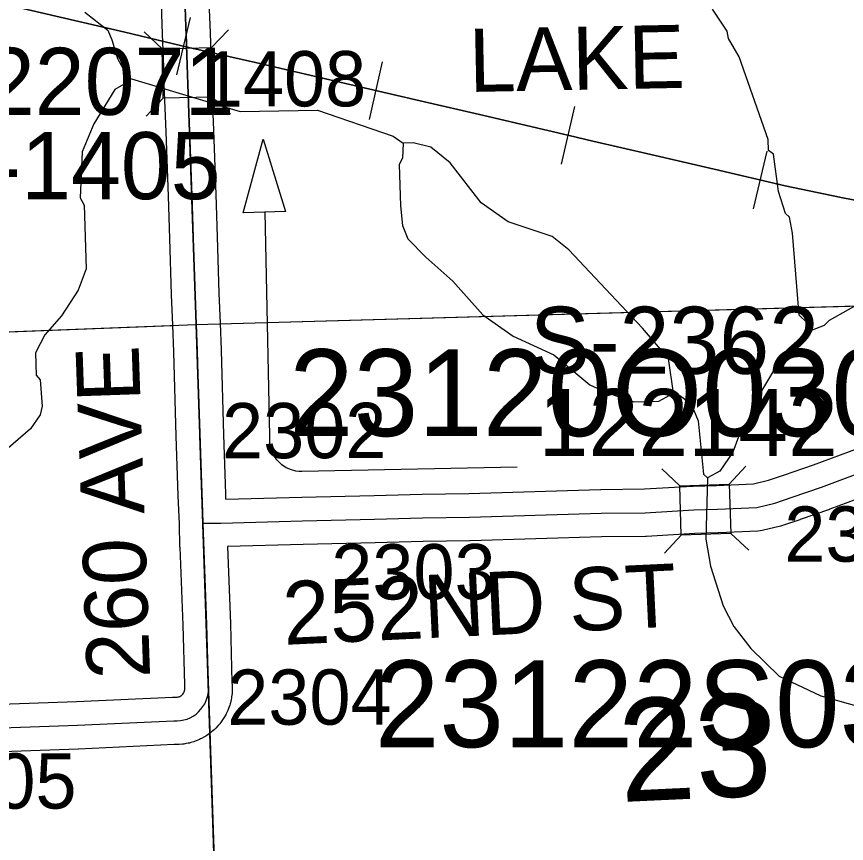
# Model space of a CAD drawing. Extents: x 128.7 to 185.5, y -21.4 to 12.6.
# Drawn here: x 150.052 to 151.103, y -10.875 to -9.827 of the extents above; entities that cross this region are included whole.
import ezdxf

# ---------------------------------------------------------------- set-up
doc = ezdxf.new("R2010")
doc.units = 0
for name, color, linetype in [('tdCoDirctArrow', 7, 'Continuous'), ('tdCoHydroRiver', 7, 'Continuous'), ('tdCoHydroTxtLg', 7, 'Continuous'), ('tdCoRRCL', 7, 'Continuous'), ('tdCoSecRdNmbr', 7, 'Continuous'), ('tdCoSecRdTxt', 7, 'Continuous'), ('tdCoSecRteBand', 7, 'Continuous'), ('tdCoSecRteCL', 7, 'Continuous'), ('tdCoSectLine', 7, 'Continuous'), ('tdCoSectLinePart', 7, 'Continuous'), ('tdCoSectNmbr', 7, 'Continuous'), ('tdCoStrucPriMaintName', 7, 'Continuous'), ('tdCoStrucSec', 7, 'Continuous'), ('tdCoStrucSecCoName', 7, 'Continuous'), ('tdCoStrucSecFHWANum', 7, 'Continuous'), ('tdCoSurfAsphalt', 7, 'Continuous'), ('tdCoTwpBndry', 7, 'Continuous'), ('tdCoTwpBndryShd', 7, 'Continuous')]:
    doc.layers.add(name, color=color, linetype=linetype)

msp = doc.modelspace()

# ---------------------------------------------------------------- linework, layer by layer
at = {"layer": 'tdCoDirctArrow'}
msp.add_lwpolyline([(150.3389, -10.0757), (150.3644, -9.9827), (150.3928, -10.0741)], close=True, dxfattribs=at)
msp.add_lwpolyline([(150.6861, -10.398), (150.4133, -10.4037), (150.4098, -10.4036), (150.406, -10.403), (150.4002, -10.4015), (150.3938, -10.3987), (150.3883, -10.3952), (150.3851, -10.3921), (150.3818, -10.3889), (150.3782, -10.3838), (150.3759, -10.379), (150.3739, -10.3735), (150.3727, -10.367), (150.3727, -10.3585), (150.3671, -10.0752)], dxfattribs=at)
at = {"layer": 'tdCoHydroRiver'}
for points in [[(151.0568, -10.2258), (151.0519, -10.2212), (151.0533, -10.2148), (151.0435, -10.2057), (151.0352, -10.1018), (151.0313, -10.0814), (151.0264, -10.0768), (151.0176, -10.0487), (151.0112, -10.0016), (151.0048, -9.9971), (151.0043, -9.9829), (150.9675, -9.8784), (150.9541, -9.8552), (150.9522, -9.8458), (150.9339, -9.818)], [(150.1386, -9.8216), (150.1677, -9.8443), (150.1729, -9.8567), (150.18, -9.8802), (150.1935, -9.905), (150.3354, -9.9474), (150.4332, -9.9457), (150.529, -9.9787), (150.542, -9.9877), (150.5411, -10.0067), (150.5366, -10.0147), (150.5384, -10.0668), (150.5408, -10.0919), (150.5477, -10.109), (150.5706, -10.1319), (150.6048, -10.1623), (150.6426, -10.2052), (150.6814, -10.2323), (150.7327, -10.2558), (150.7782, -10.2937), (150.8006, -10.304), (150.8342, -10.3155), (150.8657, -10.3144), (150.8843, -10.3043), (150.8923, -10.3072), (150.9068, -10.3177), (150.9155, -10.3395), (150.9225, -10.4071), (150.9274, -10.4117)], [(150.1935, -9.905), (150.1906, -9.9114), (150.1766, -9.9197), (150.1497, -9.9633), (150.1351, -9.9985), (150.1324, -10.057), (150.1375, -10.0663), (150.1402, -10.1467), (150.1301, -10.1739), (150.1091, -10.2062), (150.0879, -10.2306), (150.076, -10.2531), (150.077, -10.2814), (150.0819, -10.2876), (150.0846, -10.3206), (150.0818, -10.3318), (150.0698, -10.3496), (150.0253, -10.3874)], [(150.8843, -10.3043), (150.878, -10.2603), (150.8452, -10.222), (150.7518, -10.1226), (150.7307, -10.1059), (150.6748, -10.0873), (150.6408, -10.0632), (150.6012, -10.0125), (150.5769, -9.9928), (150.5546, -9.9873), (150.542, -9.9877)], [(151.1296, -10.1854), (151.0816, -10.2123), (151.0755, -10.2188), (151.0568, -10.2258), (151.0308, -10.2503), (151.0126, -10.273), (150.9918, -10.3085), (150.9743, -10.3517), (150.9667, -10.3598), (150.9594, -10.379), (150.9429, -10.4033), (150.9274, -10.4117), (150.9253, -10.4891), (150.9313, -10.5236), (150.9472, -10.5736), (150.9607, -10.6), (150.9822, -10.6276), (151.0181, -10.6627), (151.071, -10.6877), (151.1268, -10.7032)]]:
    msp.add_lwpolyline(points, dxfattribs=at)
at = {"layer": 'tdCoRRCL'}
for p, q in [((150.2552, -9.9012), (150.2724, -9.8283)), ((150.499, -9.9576), (150.5158, -9.8845)), ((150.7423, -10.0142), (150.7595, -9.9412)), ((150.9858, -10.0709), (151.0029, -9.9978))]:
    msp.add_line(p, q, dxfattribs=at)
for points in [[(151.1292, -10.0626), (151.0967, -10.0566), (151.0257, -10.0416), (150.9358, -10.0207), (150.8555, -10.0018), (150.782, -9.9849), (150.752, -9.9779), (150.644, -9.9525), (150.5635, -9.9339), (150.4744, -9.9134), (150.3546, -9.8854), (150.2702, -9.8663), (150.1892, -9.8471), (150.1074, -9.828), (150.0104, -9.8052)], [(150.0104, -9.8052), (150.1074, -9.828), (150.1892, -9.8471), (150.2702, -9.8663), (150.3546, -9.8854), (150.4744, -9.9134), (150.5635, -9.9339), (150.644, -9.9525), (150.752, -9.9779), (150.782, -9.9849), (150.8555, -10.0018), (150.9358, -10.0207), (151.0257, -10.0416), (151.0967, -10.0566), (151.1292, -10.0626)]]:
    msp.add_lwpolyline(points, dxfattribs=at)
at = {"layer": 'tdCoSecRteBand'}
for points in [[(150.2956, -9.8087), (150.2971, -9.8474), (150.2971, -9.8475), (150.2971, -9.8475), (150.2986, -9.8889), (150.2986, -9.8891), (150.2986, -9.8893), (150.2991, -9.911), (150.3015, -9.9709), (150.3015, -9.971), (150.3015, -9.9711), (150.3043, -10.0527), (150.3062, -10.1061), (150.3062, -10.1063), (150.3062, -10.1064), (150.3082, -10.1775), (150.3098, -10.2157), (150.3112, -10.2495), (150.3112, -10.2497), (150.3112, -10.2499), (150.3141, -10.3569), (150.3166, -10.4318), (150.3169, -10.438), (150.3172, -10.438), (150.3172, -10.4386), (150.4136, -10.4361), (150.4136, -10.4361), (150.4136, -10.4361), (150.5049, -10.4339), (150.5658, -10.4324), (150.5659, -10.4324), (150.566, -10.4324), (150.6252, -10.4314), (150.7917, -10.4262), (150.792, -10.4262), (150.7924, -10.4262), (150.8477, -10.4257), (150.9086, -10.4223), (150.9089, -10.4223), (150.9093, -10.4223), (150.9389, -10.4213), (150.9858, -10.4192), (151.0046, -10.4147), (151.0251, -10.4079), (151.0619, -10.3949), (151.13, -10.3697)], [(149.9595, -10.701), (150.1278, -10.6951), (150.2497, -10.6895), (150.2507, -10.6894), (150.2517, -10.6894), (150.2544, -10.6895), (150.2556, -10.6894), (150.2567, -10.6892), (150.2579, -10.6888), (150.259, -10.6884), (150.26, -10.6878), (150.261, -10.6871), (150.2618, -10.6863), (150.2627, -10.6855), (150.2634, -10.6845), (150.264, -10.6835), (150.2645, -10.6825), (150.2649, -10.6814), (150.2651, -10.6802), (150.2653, -10.679), (150.2653, -10.6779), (150.2651, -10.6751), (150.265, -10.6742), (150.265, -10.6734), (150.263, -10.5983), (150.2594, -10.4993), (150.2587, -10.4994), (150.2583, -10.4699), (150.2566, -10.4345), (150.2566, -10.4342), (150.2566, -10.434), (150.2542, -10.3588), (150.2542, -10.3587), (150.2542, -10.3586), (150.2512, -10.2518), (150.2498, -10.2181), (150.2482, -10.1797), (150.2482, -10.1795), (150.2482, -10.1793), (150.2463, -10.1082), (150.2443, -10.0548), (150.2443, -10.0548), (150.2443, -10.0547), (150.2416, -9.9732), (150.2391, -9.9132), (150.2391, -9.9129), (150.2391, -9.9126), (150.2386, -9.8909), (150.2371, -9.8497), (150.2357, -9.811)], [(151.151, -10.4259), (151.0825, -10.4513), (151.0822, -10.4514), (151.082, -10.4515), (151.0447, -10.4645), (151.0446, -10.4646), (151.0444, -10.4647), (151.0224, -10.4721), (151.0211, -10.4725), (151.0198, -10.4728), (150.9968, -10.4782), (150.9941, -10.4789), (150.9913, -10.479), (150.9414, -10.4812), (150.9413, -10.4812), (150.9411, -10.4813), (150.9116, -10.4822), (150.8503, -10.4857), (150.8496, -10.4857), (150.8489, -10.4857), (150.7932, -10.4862), (150.6269, -10.4914), (150.6267, -10.4914), (150.6264, -10.4914), (150.5671, -10.4924), (150.5063, -10.4938), (150.4151, -10.4961), (150.3194, -10.4986), (150.323, -10.5963), (150.323, -10.5964), (150.323, -10.5966), (150.3249, -10.6709), (150.3252, -10.6743), (150.3253, -10.6759), (150.3253, -10.6775), (150.3252, -10.6818), (150.3252, -10.6834), (150.325, -10.6849), (150.3245, -10.6892), (150.3243, -10.6908), (150.3239, -10.6923), (150.3229, -10.6965), (150.3226, -10.698), (150.3221, -10.6995), (150.3206, -10.7036), (150.3201, -10.7051), (150.3195, -10.7065), (150.3176, -10.7104), (150.317, -10.7119), (150.3161, -10.7132), (150.3139, -10.7169), (150.3131, -10.7183), (150.3122, -10.7195), (150.3095, -10.723), (150.3086, -10.7242), (150.3075, -10.7254), (150.3046, -10.7285), (150.3035, -10.7297), (150.3023, -10.7307), (150.299, -10.7335), (150.2978, -10.7346), (150.2965, -10.7354), (150.293, -10.7379), (150.2917, -10.7388), (150.2903, -10.7396), (150.2865, -10.7417), (150.2852, -10.7424), (150.2837, -10.743), (150.2797, -10.7447), (150.2783, -10.7453), (150.2768, -10.7458), (150.2726, -10.747), (150.2711, -10.7475), (150.2696, -10.7478), (150.2653, -10.7486), (150.2638, -10.7489), (150.2622, -10.749), (150.2579, -10.7494), (150.2564, -10.7495), (150.2548, -10.7495), (150.2515, -10.7494), (150.1304, -10.7551), (150.1302, -10.7551), (150.13, -10.7551), (149.9616, -10.761)]]:
    msp.add_lwpolyline(points, dxfattribs=at)
at = {"layer": 'tdCoSecRteCL'}
for points in [[(150.2883, -10.469), (150.2866, -10.433), (150.2841, -10.3578), (150.2812, -10.2508), (150.2798, -10.2169), (150.2782, -10.1785), (150.2762, -10.1073), (150.2743, -10.0537), (150.2716, -9.9721), (150.2691, -9.9119), (150.2686, -9.89), (150.2671, -9.8486), (150.2656, -9.8098)], [(150.2883, -10.469), (150.3108, -10.4688), (150.4143, -10.4661), (150.5056, -10.4638), (150.5665, -10.4624), (150.6259, -10.4614), (150.7926, -10.4562), (150.8486, -10.4557), (150.9103, -10.4523), (150.9401, -10.4513), (150.9899, -10.449), (151.0129, -10.4436), (151.0348, -10.4362), (151.072, -10.4232), (151.1406, -10.3978), (151.2402, -10.3593), (151.2836, -10.3429)], [(149.7931, -10.737), (149.8262, -10.7357), (149.9606, -10.731), (150.129, -10.7251), (150.2511, -10.7194), (150.2554, -10.7195), (150.2597, -10.7191), (150.2639, -10.7183), (150.2681, -10.7171), (150.2721, -10.7154), (150.2758, -10.7133), (150.2794, -10.7108), (150.2827, -10.708), (150.2856, -10.7048), (150.2882, -10.7014), (150.2905, -10.6977), (150.2923, -10.6938), (150.2937, -10.6897), (150.2947, -10.6855), (150.2952, -10.6812), (150.2953, -10.6769), (150.295, -10.6726), (150.293, -10.5974), (150.2883, -10.469)]]:
    msp.add_lwpolyline(points, dxfattribs=at)
at = {"layer": 'tdCoSectLine'}
for points in [[(150.245, -9.219), (150.2794, -10.2174)], [(150.2794, -10.2174), (151.2809, -10.1891)], [(149.2733, -10.2563), (150.2794, -10.2174)], [(150.2794, -10.2174), (150.3134, -11.2212)]]:
    msp.add_lwpolyline(points, dxfattribs=at)
at = {"layer": 'tdCoSectLinePart'}
for points in [[(150.3091, -10.2166), (151.274, -10.1893)], [(149.3028, -10.2552), (150.2497, -10.2186)], [(150.2969, -10.7342), (150.3134, -11.2212)]]:
    msp.add_lwpolyline(points, dxfattribs=at)
at = {"layer": 'tdCoStrucSec'}
for p, q in [((150.2364, -9.868), (150.2138, -9.8464)), ((150.299, -9.8666), (150.3206, -9.844)), ((150.2378, -9.9306), (150.2162, -9.9532)), ((150.3004, -9.9292), (150.323, -9.9508)), ((150.9548, -10.4195), (150.9762, -10.3966)), ((150.8923, -10.4215), (150.8694, -10.4001)), ((150.9569, -10.482), (150.9798, -10.5034)), ((150.8943, -10.4841), (150.873, -10.5069))]:
    msp.add_line(p, q, dxfattribs=at)
for points in [[(150.2378, -9.9306), (150.2364, -9.868), (150.299, -9.8666), (150.3004, -9.9292)], [(150.8923, -10.4215), (150.9548, -10.4195), (150.9569, -10.482), (150.8943, -10.4841)]]:
    msp.add_lwpolyline(points, close=True, dxfattribs=at)
at = {"layer": 'tdCoSurfAsphalt'}
for points in [[(150.2883, -10.469), (150.2866, -10.433), (150.2841, -10.3578), (150.2812, -10.2508), (150.2798, -10.2169), (150.2782, -10.1785), (150.2762, -10.1073), (150.2743, -10.0537), (150.2716, -9.9721), (150.2691, -9.9119), (150.2686, -9.89), (150.2671, -9.8486), (150.2656, -9.8098)], [(150.2883, -10.469), (150.3108, -10.4688), (150.4143, -10.4661), (150.5056, -10.4638), (150.5665, -10.4624), (150.6259, -10.4614), (150.7926, -10.4562), (150.8486, -10.4557), (150.9103, -10.4523), (150.9401, -10.4513), (150.9899, -10.449), (151.0129, -10.4436), (151.0348, -10.4362), (151.072, -10.4232), (151.1406, -10.3978), (151.2402, -10.3593), (151.2836, -10.3429)], [(149.9606, -10.731), (150.129, -10.7251), (150.2511, -10.7194), (150.2554, -10.7195), (150.2597, -10.7191), (150.2639, -10.7183), (150.2681, -10.7171), (150.2721, -10.7154), (150.2758, -10.7133), (150.2794, -10.7108), (150.2827, -10.708), (150.2856, -10.7048), (150.2882, -10.7014), (150.2905, -10.6977), (150.2923, -10.6938), (150.2937, -10.6897), (150.2947, -10.6855), (150.2952, -10.6812), (150.2953, -10.6769), (150.295, -10.6726), (150.293, -10.5974), (150.2883, -10.469)]]:
    msp.add_lwpolyline(points, dxfattribs=at)
at = {"layer": 'tdCoTwpBndry'}
msp.add_lwpolyline([(150.3373, -11.9426), (150.3134, -11.2212), (150.297, -10.7357)], dxfattribs=at)
at = {"layer": 'tdCoTwpBndryShd'}
msp.add_lwpolyline([(150.395, -13.7476), (150.378, -13.2238), (150.3466, -12.2212), (150.3134, -11.2212), (150.2794, -10.2174), (150.245, -9.219), (150.2118, -8.2199), (150.1854, -7.2186), (149.1912, -7.251), (148.1861, -7.2877), (147.1862, -7.3236), (146.1796, -7.3579), (145.1769, -7.3938), (144.1761, -7.4248), (143.1728, -7.4558), (142.1753, -7.4874), (141.1678, -7.5201), (140.1762, -7.5484), (139.1499, -7.567), (138.1783, -7.5984), (137.1762, -7.6276), (136.1739, -7.6508), (135.1725, -7.6763), (134.1612, -7.6994)], dxfattribs=at)

# ---------------------------------------------------------------- texts
at = {"layer": 'tdCoHydroTxtLg'}
msp.add_text('LAKE', height=0.08, rotation=1.1142, dxfattribs=at).set_placement((150.6258, -9.9228))
at = {"layer": 'tdCoSecRdNmbr'}
for s, rotation, p in [('1408', 0.1139, (150.2868, -9.9413)), ('2302', 0.1139, (150.3124, -10.3869)), ('2305', 0.1144, (151.0249, -10.5179)), ('2303', 0.114, (150.4508, -10.5658)), ('2304', 0.1139, (150.319, -10.7245)), ('2205', 0.1136, (149.9198, -10.8309))]:
    msp.add_text(s, height=0.07, rotation=rotation, dxfattribs=at).set_placement(p)
at = {"layer": 'tdCoSecRdTxt'}
for s, rotation, p in [('260 AVE', 92, (150.2213, -10.665)), ('252ND ST', 2.6874, (150.3911, -10.6232))]:
    msp.add_text(s, height=0.08, rotation=rotation, dxfattribs=at).set_placement(p)
at = {"layer": 'tdCoSectNmbr'}
msp.add_text('23', height=0.13, rotation=2.6666, dxfattribs=at).set_placement((150.8176, -10.8223))
at = {"layer": 'tdCoStrucPriMaintName'}
for s, p in [('23120O030', (150.3973, -10.3587)), ('23120O030', (150.3973, -10.3587)), ('23120O030', (150.3973, -10.3587)), ('23122S030', (150.5059, -10.7528)), ('23122S030', (150.5059, -10.7528)), ('23122S030', (150.5059, -10.7528))]:
    msp.add_text(s, height=0.11, dxfattribs=at).set_placement(p)
at = {"layer": 'tdCoStrucSecCoName'}
for s, p in [('S-1405', (149.944, -10.0586)), ('S-2362', (150.7023, -10.2798))]:
    msp.add_text(s, height=0.085, dxfattribs=at).set_placement(p)
at = {"layer": 'tdCoStrucSecFHWANum'}
for s, p in [('122071', (149.9486, -9.9518)), ('122142', (150.7135, -10.384))]:
    msp.add_text(s, height=0.085, dxfattribs=at).set_placement(p)

doc.saveas('drawing.dxf')
